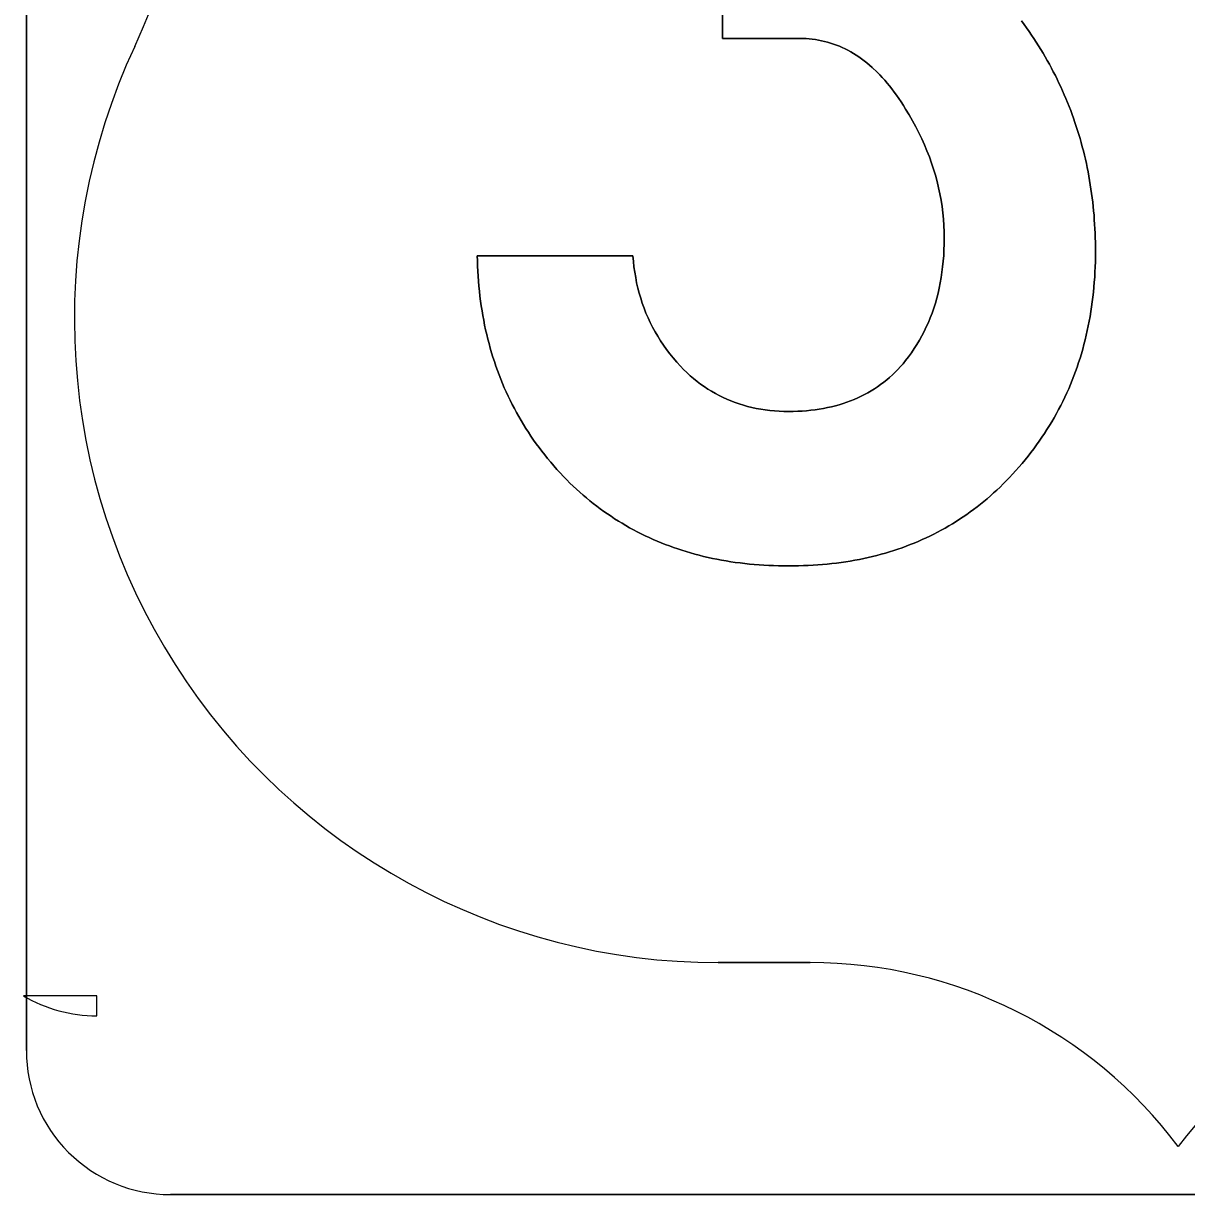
# Model space of a CAD drawing. Extents: x 10133 to 81668, y 5524 to 11018.
# Drawn here: x 24949.9 to 25000.3, y 8876.4 to 8927.3 of the extents above; entities that cross this region are included whole.
import ezdxf

# ---------------------------------------------------------------- set-up
doc = ezdxf.new("R2010")
doc.units = 0
doc.layers.add('DisPlatData', color=7, linetype='Continuous')
doc.layers.add('DisPropROW', color=7, linetype='Continuous')

msp = doc.modelspace()

# ---------------------------------------------------------------- linework, layer by layer
at = {"layer": 'DisPlatData'}
for p, q in [((24949.978, 8970.185), (24949.978, 8882.686)), ((24949.978, 8970.185), (24949.978, 8882.686)), ((24949.978, 8882.686), (24949.978, 8970.185)), ((24949.978, 8882.686), (24949.978, 8970.185)), ((24954.681, 8926.274), (24954.684, 8926.272)), ((24954.684, 8926.272), (24954.681, 8926.274)), ((24984.007, 8886.505), (24980.012, 8886.505)), ((24980.012, 8886.505), (24984.007, 8886.505)), ((24949.978, 8882.686), (24949.978, 8882.686)), ((24949.978, 8882.686), (24949.978, 8882.686)), ((24956.228, 8876.436), (25043.728, 8876.436)), ((24956.228, 8876.436), (24956.228, 8876.436)), ((24956.228, 8876.436), (25043.728, 8876.436)), ((25043.728, 8876.436), (24956.228, 8876.436)), ((24956.228, 8876.436), (24956.228, 8876.436)), ((25043.728, 8876.436), (24956.228, 8876.436))]:
    msp.add_line(p, q, dxfattribs=at)
for points in [[(24980.19, 8933.186), (24980.19, 8926.623), (24983.544, 8926.623), (24983.686, 8926.621), (24983.823, 8926.615), (24983.961, 8926.605), (24984.094, 8926.591), (24984.232, 8926.572), (24984.365, 8926.55), (24984.498, 8926.524), (24984.628, 8926.494), (24984.761, 8926.46), (24984.89, 8926.422), (24985.015, 8926.379), (24985.144, 8926.333), (24985.269, 8926.282), (24985.394, 8926.228), (24985.519, 8926.17), (24985.64, 8926.107), (24985.761, 8926.04), (24985.882, 8925.97), (24986.003, 8925.895), (24986.119, 8925.817), (24986.236, 8925.734), (24986.353, 8925.647), (24986.465, 8925.557), (24986.578, 8925.462), (24986.69, 8925.363), (24986.911, 8925.154), (24987.019, 8925.043), (24987.128, 8924.928), (24987.236, 8924.809), (24987.34, 8924.686), (24987.444, 8924.559), (24987.548, 8924.428), (24987.648, 8924.293), (24987.753, 8924.154), (24987.853, 8924.011), (24987.948, 8923.864), (24988.048, 8923.712), (24988.144, 8923.557), (24988.298, 8923.301), (24988.448, 8923.044), (24988.59, 8922.786), (24988.723, 8922.526), (24988.848, 8922.266), (24988.965, 8922.005), (24989.073, 8921.742), (24989.178, 8921.478), (24989.273, 8921.214), (24989.361, 8920.948), (24989.44, 8920.681), (24989.511, 8920.413), (24989.578, 8920.144), (24989.636, 8919.874), (24989.682, 8919.602), (24989.728, 8919.33), (24989.761, 8919.057), (24989.786, 8918.782), (24989.807, 8918.507), (24989.815, 8918.23), (24989.819, 8917.952), (24989.819, 8917.697), (24989.811, 8917.446), (24989.798, 8917.197), (24989.778, 8916.953), (24989.753, 8916.712), (24989.723, 8916.475), (24989.69, 8916.241), (24989.648, 8916.011), (24989.603, 8915.784)], [(24989.603, 8915.784), (24989.648, 8916.011), (24989.69, 8916.241), (24989.723, 8916.475), (24989.753, 8916.712), (24989.778, 8916.953), (24989.798, 8917.197), (24989.811, 8917.446), (24989.819, 8917.697), (24989.819, 8917.952), (24989.815, 8918.23), (24989.807, 8918.507), (24989.786, 8918.782), (24989.761, 8919.057), (24989.728, 8919.33), (24989.682, 8919.602), (24989.636, 8919.874), (24989.578, 8920.144), (24989.511, 8920.413), (24989.44, 8920.681), (24989.361, 8920.948), (24989.273, 8921.214), (24989.178, 8921.478), (24989.073, 8921.742), (24988.965, 8922.005), (24988.848, 8922.266), (24988.723, 8922.526), (24988.59, 8922.786), (24988.448, 8923.044), (24988.298, 8923.301), (24988.144, 8923.557), (24988.048, 8923.712), (24987.948, 8923.864), (24987.853, 8924.011), (24987.753, 8924.154), (24987.648, 8924.293), (24987.548, 8924.428), (24987.444, 8924.559), (24987.34, 8924.686), (24987.236, 8924.809), (24987.128, 8924.928), (24987.019, 8925.043), (24986.911, 8925.154), (24986.69, 8925.363), (24986.578, 8925.462), (24986.465, 8925.557), (24986.353, 8925.647), (24986.236, 8925.734), (24986.119, 8925.817), (24986.003, 8925.895), (24985.882, 8925.97), (24985.761, 8926.04), (24985.64, 8926.107), (24985.519, 8926.17), (24985.394, 8926.228), (24985.269, 8926.282), (24985.144, 8926.333), (24985.015, 8926.379), (24984.89, 8926.422), (24984.761, 8926.46), (24984.628, 8926.494), (24984.498, 8926.524), (24984.365, 8926.55), (24984.232, 8926.572), (24984.094, 8926.591), (24983.961, 8926.605), (24983.823, 8926.615), (24983.686, 8926.621), (24983.544, 8926.623), (24980.19, 8926.623), (24980.19, 8933.186)], [(24995.907, 8921.56), (24995.861, 8921.74), (24995.815, 8921.92), (24995.769, 8922.099), (24995.719, 8922.277), (24995.665, 8922.454), (24995.611, 8922.63), (24995.553, 8922.806), (24995.494, 8922.98), (24995.436, 8923.154), (24995.373, 8923.327), (24995.311, 8923.5), (24995.244, 8923.671), (24995.173, 8923.841), (24995.107, 8924.011), (24995.032, 8924.18), (24994.957, 8924.347), (24994.882, 8924.515), (24994.803, 8924.681), (24994.723, 8924.847), (24994.644, 8925.011), (24994.557, 8925.175), (24994.473, 8925.338), (24994.386, 8925.5), (24994.294, 8925.662), (24994.203, 8925.822), (24994.111, 8925.982), (24994.015, 8926.14), (24993.915, 8926.298), (24993.815, 8926.455), (24993.715, 8926.612), (24993.611, 8926.767), (24993.503, 8926.922), (24993.398, 8927.076), (24993.286, 8927.229), (24993.173, 8927.381)], [(24993.173, 8927.381), (24993.286, 8927.229), (24993.398, 8927.076), (24993.503, 8926.922), (24993.611, 8926.767), (24993.715, 8926.612), (24993.815, 8926.455), (24993.915, 8926.298), (24994.015, 8926.14), (24994.111, 8925.982), (24994.203, 8925.822), (24994.294, 8925.662), (24994.386, 8925.5), (24994.473, 8925.338), (24994.557, 8925.175), (24994.644, 8925.011), (24994.723, 8924.847), (24994.803, 8924.681), (24994.882, 8924.515), (24994.957, 8924.347), (24995.032, 8924.18), (24995.107, 8924.011), (24995.173, 8923.841), (24995.244, 8923.671), (24995.311, 8923.5), (24995.373, 8923.327), (24995.436, 8923.154), (24995.494, 8922.98), (24995.553, 8922.806), (24995.611, 8922.63), (24995.665, 8922.454), (24995.719, 8922.277), (24995.769, 8922.099), (24995.815, 8921.92), (24995.861, 8921.74), (24995.907, 8921.56)], [(24988.69, 8904.79), (24988.861, 8904.865), (24989.032, 8904.942), (24989.198, 8905.022), (24989.365, 8905.104), (24989.532, 8905.189), (24989.694, 8905.276), (24989.857, 8905.366), (24990.019, 8905.459), (24990.178, 8905.554), (24990.336, 8905.651), (24990.49, 8905.751), (24990.644, 8905.854), (24990.798, 8905.959), (24990.948, 8906.067), (24991.098, 8906.177), (24991.248, 8906.29), (24991.394, 8906.405), (24991.54, 8906.523), (24991.682, 8906.643), (24991.828, 8906.766), (24991.965, 8906.892), (24992.107, 8907.02), (24992.244, 8907.15), (24992.382, 8907.283), (24992.515, 8907.419), (24992.648, 8907.557), (24992.79, 8907.709), (24992.932, 8907.862), (24993.065, 8908.017), (24993.203, 8908.173), (24993.332, 8908.33), (24993.461, 8908.49), (24993.586, 8908.65), (24993.711, 8908.812), (24993.828, 8908.975), (24993.948, 8909.14), (24994.061, 8909.307), (24994.173, 8909.474), (24994.282, 8909.644), (24994.39, 8909.814), (24994.494, 8909.986), (24994.594, 8910.16), (24994.69, 8910.335), (24994.786, 8910.512), (24994.882, 8910.69), (24994.969, 8910.869), (24995.057, 8911.05), (24995.14, 8911.232), (24995.223, 8911.416), (24995.303, 8911.601), (24995.378, 8911.788), (24995.453, 8911.976), (24995.523, 8912.165), (24995.59, 8912.357), (24995.653, 8912.549), (24995.715, 8912.743), (24995.778, 8912.938), (24995.832, 8913.135), (24995.886, 8913.334), (24995.936, 8913.533), (24995.986, 8913.735), (24996.032, 8913.937), (24996.073, 8914.141), (24996.115, 8914.347), (24996.153, 8914.554), (24996.186, 8914.763), (24996.219, 8914.973), (24996.248, 8915.184), (24996.273, 8915.397), (24996.298, 8915.611), (24996.319, 8915.827), (24996.336, 8916.044), (24996.353, 8916.263), (24996.365, 8916.483), (24996.373, 8916.704), (24996.382, 8916.927), (24996.386, 8917.152), (24996.386, 8917.377), (24996.386, 8917.576), (24996.382, 8917.774), (24996.378, 8917.972), (24996.369, 8918.168), (24996.361, 8918.363), (24996.348, 8918.558), (24996.336, 8918.752), (24996.323, 8918.945), (24996.307, 8919.137), (24996.286, 8919.329), (24996.265, 8919.519), (24996.244, 8919.709), (24996.219, 8919.897), (24996.19, 8920.086), (24996.161, 8920.273), (24996.132, 8920.459), (24996.098, 8920.645), (24996.065, 8920.829), (24996.028, 8921.013), (24995.99, 8921.196), (24995.948, 8921.378), (24995.907, 8921.56)], [(24995.907, 8921.56), (24995.948, 8921.378), (24995.99, 8921.196), (24996.028, 8921.013), (24996.065, 8920.829), (24996.098, 8920.645), (24996.132, 8920.459), (24996.161, 8920.273), (24996.19, 8920.086), (24996.219, 8919.897), (24996.244, 8919.709), (24996.265, 8919.519), (24996.286, 8919.329), (24996.307, 8919.137), (24996.323, 8918.945), (24996.336, 8918.752), (24996.348, 8918.558), (24996.361, 8918.363), (24996.369, 8918.168), (24996.378, 8917.972), (24996.382, 8917.774), (24996.386, 8917.576), (24996.386, 8917.377), (24996.386, 8917.152), (24996.382, 8916.927), (24996.373, 8916.704), (24996.365, 8916.483), (24996.353, 8916.263), (24996.336, 8916.044), (24996.319, 8915.827), (24996.298, 8915.611), (24996.273, 8915.397), (24996.248, 8915.184), (24996.219, 8914.973), (24996.186, 8914.763), (24996.153, 8914.554), (24996.115, 8914.347), (24996.073, 8914.141), (24996.032, 8913.937), (24995.986, 8913.735), (24995.936, 8913.533), (24995.886, 8913.334), (24995.832, 8913.135), (24995.778, 8912.938), (24995.715, 8912.743), (24995.653, 8912.549), (24995.59, 8912.357), (24995.523, 8912.165), (24995.453, 8911.976), (24995.378, 8911.788), (24995.303, 8911.601), (24995.223, 8911.416), (24995.14, 8911.232), (24995.057, 8911.05), (24994.969, 8910.869), (24994.882, 8910.69), (24994.786, 8910.512), (24994.69, 8910.335), (24994.594, 8910.16), (24994.494, 8909.986), (24994.39, 8909.814), (24994.282, 8909.644), (24994.173, 8909.474), (24994.061, 8909.307), (24993.948, 8909.14), (24993.828, 8908.975), (24993.711, 8908.812), (24993.586, 8908.65), (24993.461, 8908.49), (24993.332, 8908.33), (24993.203, 8908.173), (24993.065, 8908.017), (24992.932, 8907.862), (24992.79, 8907.709), (24992.648, 8907.557), (24992.515, 8907.419), (24992.382, 8907.283), (24992.244, 8907.15), (24992.107, 8907.02), (24991.965, 8906.892), (24991.828, 8906.766), (24991.682, 8906.643), (24991.54, 8906.523), (24991.394, 8906.405), (24991.248, 8906.29), (24991.098, 8906.177), (24990.948, 8906.067), (24990.798, 8905.959), (24990.644, 8905.854), (24990.49, 8905.751), (24990.336, 8905.651), (24990.178, 8905.554), (24990.019, 8905.459), (24989.857, 8905.366), (24989.694, 8905.276), (24989.532, 8905.189), (24989.365, 8905.104), (24989.198, 8905.022), (24989.032, 8904.942), (24988.861, 8904.865), (24988.69, 8904.79)], [(24989.603, 8915.784), (24989.553, 8915.561), (24989.494, 8915.341), (24989.436, 8915.125), (24989.365, 8914.912), (24989.294, 8914.703), (24989.215, 8914.497), (24989.132, 8914.295), (24989.044, 8914.097), (24988.953, 8913.901), (24988.853, 8913.71), (24988.748, 8913.522), (24988.636, 8913.338), (24988.523, 8913.156), (24988.403, 8912.979), (24988.273, 8912.805), (24988.144, 8912.635), (24988.036, 8912.503), (24987.923, 8912.376), (24987.807, 8912.252), (24987.69, 8912.133), (24987.569, 8912.018), (24987.448, 8911.906), (24987.323, 8911.799), (24987.194, 8911.696), (24987.061, 8911.597), (24986.928, 8911.501), (24986.79, 8911.41), (24986.653, 8911.323), (24986.507, 8911.24), (24986.365, 8911.162), (24986.215, 8911.087), (24986.065, 8911.016), (24985.911, 8910.949), (24985.753, 8910.886), (24985.594, 8910.828), (24985.432, 8910.773), (24985.265, 8910.723), (24985.098, 8910.676), (24984.928, 8910.633), (24984.753, 8910.595), (24984.578, 8910.56), (24984.398, 8910.53), (24984.215, 8910.504), (24984.032, 8910.482), (24983.844, 8910.463), (24983.653, 8910.449), (24983.461, 8910.439), (24983.265, 8910.433), (24983.065, 8910.431), (24982.857, 8910.434), (24982.653, 8910.442), (24982.448, 8910.455), (24982.248, 8910.474), (24982.048, 8910.498), (24981.857, 8910.528), (24981.661, 8910.563), (24981.473, 8910.603), (24981.286, 8910.649), (24981.103, 8910.7), (24980.919, 8910.757), (24980.74, 8910.819), (24980.565, 8910.886), (24980.39, 8910.959), (24980.219, 8911.037), (24980.048, 8911.121), (24979.886, 8911.21), (24979.719, 8911.304), (24979.561, 8911.404), (24979.403, 8911.509), (24979.248, 8911.619), (24979.094, 8911.735), (24978.944, 8911.856), (24978.794, 8911.983), (24978.653, 8912.115), (24978.507, 8912.252), (24978.369, 8912.395), (24978.211, 8912.572), (24978.057, 8912.751), (24977.911, 8912.933), (24977.769, 8913.118), (24977.636, 8913.306), (24977.507, 8913.497), (24977.386, 8913.691), (24977.273, 8913.888), (24977.161, 8914.087), (24977.061, 8914.29), (24976.965, 8914.495), (24976.873, 8914.703), (24976.79, 8914.915), (24976.715, 8915.129), (24976.644, 8915.345), (24976.582, 8915.565), (24976.523, 8915.788), (24976.469, 8916.014), (24976.428, 8916.243), (24976.386, 8916.474), (24976.353, 8916.708), (24976.328, 8916.945), (24976.307, 8917.186), (24969.553, 8917.186)], [(24969.553, 8917.186), (24969.557, 8916.962), (24969.565, 8916.739), (24969.573, 8916.518), (24969.59, 8916.298), (24969.603, 8916.08), (24969.623, 8915.863), (24969.644, 8915.648), (24969.669, 8915.434), (24969.694, 8915.221), (24969.723, 8915.01), (24969.757, 8914.801), (24969.794, 8914.593), (24969.832, 8914.386), (24969.869, 8914.181), (24969.915, 8913.978), (24969.961, 8913.775), (24970.011, 8913.574), (24970.061, 8913.375), (24970.115, 8913.177), (24970.173, 8912.98), (24970.232, 8912.785), (24970.294, 8912.592), (24970.357, 8912.4), (24970.428, 8912.209), (24970.498, 8912.02), (24970.569, 8911.832), (24970.644, 8911.646), (24970.723, 8911.461), (24970.807, 8911.278), (24970.89, 8911.096), (24970.978, 8910.915), (24971.065, 8910.736), (24971.161, 8910.559), (24971.253, 8910.383), (24971.353, 8910.208)], [(24971.353, 8910.208), (24971.253, 8910.383), (24971.161, 8910.559), (24971.065, 8910.736), (24970.978, 8910.915), (24970.89, 8911.096), (24970.807, 8911.278), (24970.723, 8911.461), (24970.644, 8911.646), (24970.569, 8911.832), (24970.498, 8912.02), (24970.428, 8912.209), (24970.357, 8912.4), (24970.294, 8912.592), (24970.232, 8912.785), (24970.173, 8912.98), (24970.115, 8913.177), (24970.061, 8913.375), (24970.011, 8913.574), (24969.961, 8913.775), (24969.915, 8913.978), (24969.869, 8914.181), (24969.832, 8914.386), (24969.794, 8914.593), (24969.757, 8914.801), (24969.723, 8915.01), (24969.694, 8915.221), (24969.669, 8915.434), (24969.644, 8915.648), (24969.623, 8915.863), (24969.603, 8916.08), (24969.59, 8916.298), (24969.573, 8916.518), (24969.565, 8916.739), (24969.557, 8916.962), (24969.553, 8917.186)], [(24969.553, 8917.186), (24976.307, 8917.186), (24976.328, 8916.945), (24976.353, 8916.708), (24976.386, 8916.474), (24976.428, 8916.243), (24976.469, 8916.014), (24976.523, 8915.788), (24976.582, 8915.565), (24976.644, 8915.345), (24976.715, 8915.129), (24976.79, 8914.915), (24976.873, 8914.703), (24976.965, 8914.495), (24977.061, 8914.29), (24977.161, 8914.087), (24977.273, 8913.888), (24977.386, 8913.691), (24977.507, 8913.497), (24977.636, 8913.306), (24977.769, 8913.118), (24977.911, 8912.933), (24978.057, 8912.751), (24978.211, 8912.572), (24978.369, 8912.395), (24978.507, 8912.252), (24978.653, 8912.115), (24978.794, 8911.983), (24978.944, 8911.856), (24979.094, 8911.735), (24979.248, 8911.619), (24979.403, 8911.509), (24979.561, 8911.404), (24979.719, 8911.304), (24979.886, 8911.21), (24980.048, 8911.121), (24980.219, 8911.037), (24980.39, 8910.959), (24980.565, 8910.886), (24980.74, 8910.819), (24980.919, 8910.757), (24981.103, 8910.7), (24981.286, 8910.649), (24981.473, 8910.603), (24981.661, 8910.563), (24981.857, 8910.528), (24982.048, 8910.498), (24982.248, 8910.474), (24982.448, 8910.455), (24982.653, 8910.442), (24982.857, 8910.434), (24983.065, 8910.431), (24983.265, 8910.433), (24983.461, 8910.439), (24983.653, 8910.449), (24983.844, 8910.463), (24984.032, 8910.482), (24984.215, 8910.504), (24984.398, 8910.53), (24984.578, 8910.56), (24984.753, 8910.595), (24984.928, 8910.633), (24985.098, 8910.676), (24985.265, 8910.723), (24985.432, 8910.773), (24985.594, 8910.828), (24985.753, 8910.886), (24985.911, 8910.949), (24986.065, 8911.016), (24986.215, 8911.087), (24986.365, 8911.162), (24986.507, 8911.24), (24986.653, 8911.323), (24986.79, 8911.41), (24986.928, 8911.501), (24987.061, 8911.597), (24987.194, 8911.696), (24987.323, 8911.799), (24987.448, 8911.906), (24987.569, 8912.018), (24987.69, 8912.133), (24987.807, 8912.252), (24987.923, 8912.376), (24988.036, 8912.503), (24988.144, 8912.635), (24988.273, 8912.805), (24988.403, 8912.979), (24988.523, 8913.156), (24988.636, 8913.338), (24988.748, 8913.522), (24988.853, 8913.71), (24988.953, 8913.901), (24989.044, 8914.097), (24989.132, 8914.295), (24989.215, 8914.497), (24989.294, 8914.703), (24989.365, 8914.912), (24989.436, 8915.125), (24989.494, 8915.341), (24989.553, 8915.561), (24989.603, 8915.784)], [(24971.353, 8910.208), (24971.453, 8910.035), (24971.557, 8909.863), (24971.661, 8909.693), (24971.769, 8909.524), (24971.882, 8909.356), (24971.998, 8909.19), (24972.115, 8909.026), (24972.232, 8908.863), (24972.357, 8908.701), (24972.482, 8908.541), (24972.607, 8908.383), (24972.74, 8908.225), (24972.873, 8908.07), (24973.007, 8907.915), (24973.148, 8907.762), (24973.29, 8907.611), (24973.432, 8907.461), (24973.573, 8907.324), (24973.711, 8907.189), (24973.857, 8907.057), (24973.998, 8906.928), (24974.144, 8906.801), (24974.29, 8906.677), (24974.44, 8906.555), (24974.586, 8906.436), (24974.74, 8906.319), (24974.89, 8906.205), (24975.044, 8906.094), (24975.203, 8905.985), (24975.357, 8905.878), (24975.515, 8905.775), (24975.678, 8905.673), (24975.836, 8905.575), (24975.998, 8905.479), (24976.165, 8905.385), (24976.332, 8905.294), (24976.498, 8905.206), (24976.665, 8905.12), (24976.836, 8905.037), (24977.007, 8904.956), (24977.182, 8904.878), (24977.357, 8904.802), (24977.532, 8904.729), (24977.711, 8904.658), (24977.89, 8904.59), (24978.069, 8904.525), (24978.253, 8904.463), (24978.436, 8904.402), (24978.619, 8904.345), (24978.807, 8904.29), (24978.994, 8904.237), (24979.186, 8904.187), (24979.373, 8904.14), (24979.569, 8904.095), (24979.761, 8904.053), (24979.957, 8904.013), (24980.153, 8903.975), (24980.353, 8903.941), (24980.553, 8903.909), (24980.753, 8903.88), (24980.957, 8903.853), (24981.161, 8903.828), (24981.365, 8903.806), (24981.573, 8903.787), (24981.782, 8903.77), (24981.99, 8903.756), (24982.203, 8903.745), (24982.415, 8903.736), (24982.632, 8903.73), (24982.848, 8903.726), (24983.065, 8903.725), (24983.282, 8903.726), (24983.494, 8903.73), (24983.707, 8903.736), (24983.915, 8903.745), (24984.128, 8903.756), (24984.332, 8903.77), (24984.54, 8903.787), (24984.744, 8903.805), (24984.948, 8903.827), (24985.148, 8903.851), (24985.348, 8903.878), (24985.548, 8903.907), (24985.744, 8903.938), (24985.94, 8903.973), (24986.136, 8904.01), (24986.328, 8904.049), (24986.519, 8904.09), (24986.707, 8904.135), (24986.894, 8904.182), (24987.082, 8904.231), (24987.265, 8904.283), (24987.448, 8904.338), (24987.632, 8904.395), (24987.811, 8904.454), (24987.99, 8904.516), (24988.169, 8904.581), (24988.344, 8904.648), (24988.519, 8904.718), (24988.69, 8904.79)], [(24988.69, 8904.79), (24988.519, 8904.718), (24988.344, 8904.648), (24988.169, 8904.581), (24987.99, 8904.516), (24987.811, 8904.454), (24987.632, 8904.395), (24987.448, 8904.338), (24987.265, 8904.283), (24987.082, 8904.231), (24986.894, 8904.182), (24986.707, 8904.135), (24986.519, 8904.09), (24986.328, 8904.049), (24986.136, 8904.01), (24985.94, 8903.973), (24985.744, 8903.938), (24985.548, 8903.907), (24985.348, 8903.878), (24985.148, 8903.851), (24984.948, 8903.827), (24984.744, 8903.805), (24984.54, 8903.787), (24984.332, 8903.77), (24984.128, 8903.756), (24983.915, 8903.745), (24983.707, 8903.736), (24983.494, 8903.73), (24983.282, 8903.726), (24983.065, 8903.725), (24982.848, 8903.726), (24982.632, 8903.73), (24982.415, 8903.736), (24982.203, 8903.745), (24981.99, 8903.756), (24981.782, 8903.77), (24981.573, 8903.787), (24981.365, 8903.806), (24981.161, 8903.828), (24980.957, 8903.853), (24980.753, 8903.88), (24980.553, 8903.909), (24980.353, 8903.941), (24980.153, 8903.975), (24979.957, 8904.013), (24979.761, 8904.053), (24979.569, 8904.095), (24979.373, 8904.14), (24979.186, 8904.187), (24978.994, 8904.237), (24978.807, 8904.29), (24978.619, 8904.345), (24978.436, 8904.402), (24978.253, 8904.463), (24978.069, 8904.525), (24977.89, 8904.59), (24977.711, 8904.658), (24977.532, 8904.729), (24977.357, 8904.802), (24977.182, 8904.878), (24977.007, 8904.956), (24976.836, 8905.037), (24976.665, 8905.12), (24976.498, 8905.206), (24976.332, 8905.294), (24976.165, 8905.385), (24975.998, 8905.479), (24975.836, 8905.575), (24975.678, 8905.673), (24975.515, 8905.775), (24975.357, 8905.878), (24975.203, 8905.985), (24975.044, 8906.094), (24974.89, 8906.205), (24974.74, 8906.319), (24974.586, 8906.436), (24974.44, 8906.555), (24974.29, 8906.677), (24974.144, 8906.801), (24973.998, 8906.928), (24973.857, 8907.057), (24973.711, 8907.189), (24973.573, 8907.324), (24973.432, 8907.461), (24973.29, 8907.611), (24973.148, 8907.762), (24973.007, 8907.915), (24972.873, 8908.07), (24972.74, 8908.225), (24972.607, 8908.383), (24972.482, 8908.541), (24972.357, 8908.701), (24972.232, 8908.863), (24972.115, 8909.026), (24971.998, 8909.19), (24971.882, 8909.356), (24971.769, 8909.524), (24971.661, 8909.693), (24971.557, 8909.863), (24971.453, 8910.035), (24971.353, 8910.208)], [(24999.98, 8878.519), (24999.977, 8878.519)]]:
    msp.add_lwpolyline(points, dxfattribs=at)
for centre, radius, start, end in [((24929.353, 8938.09), 27.951, 334.9895, 35.6629), ((24929.353, 8938.09), 27.951, 334.9895, 35.6629), ((24980.012, 8914.456), 27.951, 154.9897, 270.0001), ((24980.012, 8914.456), 27.951, 154.9897, 270.0001), ((24984.007, 8866.54), 19.965, 36.8766, 90.0002), ((24984.007, 8866.54), 19.965, 36.8766, 90.0002), ((25015.949, 8866.54), 19.965, 90.0002, 143.1234), ((25015.949, 8866.54), 19.965, 90.0002, 143.1234), ((24956.228, 8882.686), 6.25, 179.9998, 270.0001), ((24956.228, 8882.686), 6.25, 179.9998, 270.0001), ((24956.228, 8882.686), 6.25, 179.9998, 270.0001), ((24956.228, 8882.686), 6.25, 179.9998, 270.0001), ((25015.949, 8866.54), 19.965, 143.1234, 143.13), ((24984.007, 8866.54), 19.965, 36.8699, 36.8766)]:
    msp.add_arc(centre, radius, start, end, dxfattribs=at)
at = {"layer": 'DisPropROW'}
for p, q in [((24953.03, 8885.062), (24949.85, 8885.062)), ((24953.03, 8884.193), (24953.03, 8885.062))]:
    msp.add_line(p, q, dxfattribs=at)
msp.add_arc((24953.03, 8890.443), 6.25, 239.4184, 270.0001, dxfattribs=at)

doc.saveas('drawing.dxf')
